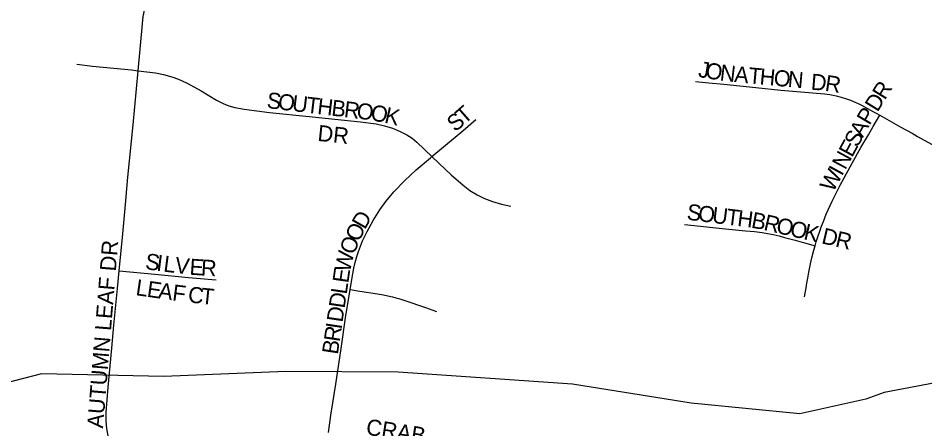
# Model space of a CAD drawing. Extents: x 1410790 to 1770854, y 448063 to 770588.
# Drawn here: x 1524802 to 1527623, y 628384 to 629663 of the extents above; entities that cross this region are included whole.
import ezdxf

# ---------------------------------------------------------------- set-up
doc = ezdxf.new("R2010")
doc.units = 0
for name, color, linetype in [('GM_X_City_Street', 7, 'Continuous'), ('GM_X_City_Street_Text', 7, 'Continuous'), ('GM_X_Minor_River', 7, 'Continuous')]:
    doc.layers.add(name, color=color, linetype=linetype)

msp = doc.modelspace()

# ---------------------------------------------------------------- linework, layer by layer
at = {"layer": 'GM_X_City_Street'}
for points in [[(1525175.7, 629499.1), (1525188.8, 629644.9), (1525191.3, 629668.1), (1525195.8, 629691.1), (1525200.8, 629707.3), (1525209.1, 629725.7), (1525220.6, 629746.1), (1525234.2, 629765.3), (1525247.6, 629780.4), (1525265.1, 629796.1), (1525281.5, 629807.9), (1525299.2, 629817.8), (1525300.9, 629818.5)], [(1524984.6, 629519.2), (1525033.3, 629512.8), (1525154.2, 629501.9), (1525175.7, 629499.1)], [(1525116.8, 628876.4), (1525127.9, 628990.8), (1525136.4, 629082.2), (1525143.6, 629167.3), (1525159.9, 629330.5), (1525175.7, 629499.1)], [(1525175.7, 629499.1), (1525228.9, 629492.2), (1525254.6, 629487.2), (1525279.8, 629480.1), (1525301.3, 629472.2), (1525328.1, 629459.8), (1525371.1, 629435.9), (1525418.9, 629407.3), (1525439.4, 629397), (1525457.7, 629389.9), (1525476.6, 629384.8), (1525505.7, 629379.7), (1525583.6, 629369), (1525707.4, 629356.4), (1525867.2, 629339.7), (1525915.9, 629333.1), (1525941.5, 629327.6), (1525966.5, 629319.8), (1525990.9, 629310.2), (1526011.4, 629299.8), (1526027.8, 629289), (1526042.9, 629276.4), (1526089.6, 629231.5)], [(1526909.2, 629465.3), (1526950.4, 629461.4), (1526998, 629456.9), (1527096.7, 629446.8), (1527174.6, 629438.9), (1527249.3, 629432), (1527310.4, 629426.9), (1527327.4, 629424.6), (1527337.8, 629422.9), (1527347, 629420.8), (1527362.4, 629416.6), (1527376.3, 629412.5), (1527391.2, 629407.1), (1527408.6, 629399.9), (1527417.3, 629396.1), (1527426.2, 629391.7), (1527463.3, 629370.9), (1527472, 629366.6), (1527482.7, 629360.6)], [(1527281.6, 628953.8), (1527285, 628965.7), (1527289, 628978.4), (1527297, 629002.1), (1527301.9, 629015.1), (1527307.4, 629029.9), (1527316.3, 629052.1), (1527334.5, 629093), (1527359.8, 629142.2), (1527397.1, 629211.2), (1527424.3, 629259.7), (1527447.2, 629299.2), (1527462.3, 629325.3), (1527482.7, 629360.6)], [(1527482.7, 629360.6), (1527511.6, 629344.2), (1527548.7, 629323.3), (1527583.1, 629304.5), (1527600, 629294.6), (1527666.8, 629258.2), (1527702.4, 629241), (1527714.1, 629235.3), (1527729.6, 629228), (1527747.1, 629220.4), (1527768.8, 629212.8)], [(1526089.6, 629231.5), (1526125.9, 629262), (1526186.3, 629312.5), (1526225.9, 629347.2)], [(1525835.4, 628817.4), (1525843.5, 628866.1), (1525846.9, 628884.3), (1525850.8, 628902.1), (1525855.6, 628920.7), (1525860.8, 628936.3), (1525866.8, 628953.2), (1525873.3, 628969.2), (1525880.2, 628983.5), (1525888, 628998), (1525906.5, 629032.3), (1525927, 629065.5), (1525945.9, 629091.9), (1525970.9, 629121.9), (1526004.6, 629157.3), (1526040.7, 629190.2), (1526084.8, 629227.4), (1526089.6, 629231.5)], [(1526089.6, 629231.5), (1526111.4, 629210.6), (1526149.5, 629174.6), (1526186.6, 629142.2), (1526207.5, 629126.5), (1526229.8, 629112.7), (1526253.2, 629101), (1526277.7, 629091.7), (1526306.1, 629083.7), (1526334.8, 629077.2)], [(1526874.8, 629020.6), (1526944.2, 629013.3), (1526992.6, 629008.2), (1527064.5, 629000.9), (1527093.1, 628998), (1527116.4, 628994.9), (1527133.6, 628992.1), (1527151.5, 628988.6), (1527170, 628984.5), (1527186.3, 628980.2), (1527219, 628971.5), (1527248.9, 628962.8), (1527281.6, 628953.8)], [(1527248.8, 628795), (1527253.6, 628822.8), (1527256, 628837.6), (1527258.6, 628852.8), (1527262.2, 628871.7), (1527267.4, 628897.3), (1527271.6, 628915.9), (1527277.9, 628940.7), (1527281.6, 628953.8)], [(1525116.4, 628290.3), (1525107.1, 628303.6), (1525097.1, 628321.2), (1525089.3, 628339.8), (1525082.3, 628362.2), (1525077.7, 628385.2), (1525075.6, 628408.6), (1525075.7, 628435.3), (1525082.2, 628514), (1525093.6, 628634.8), (1525100.1, 628706.7), (1525111.5, 628821), (1525116.8, 628876.4)], [(1525116.8, 628876.4), (1525226.9, 628865.2), (1525331.9, 628855.4), (1525418.1, 628847.8)], [(1525767.4, 628372.1), (1525776.4, 628433), (1525789.9, 628522.9), (1525806.6, 628634.2), (1525822, 628736.9), (1525829.1, 628779.7), (1525835.4, 628817.4)], [(1525835.4, 628817.4), (1525865.3, 628812.7), (1525920.3, 628804), (1525938.5, 628801), (1525951.8, 628798.3), (1525966.2, 628794.8), (1525976.8, 628792.3), (1525985.7, 628789.8), (1525992.2, 628787.7), (1526005.5, 628783.3), (1526069.4, 628761.9), (1526103.5, 628749.8)]]:
    msp.add_lwpolyline(points, dxfattribs=at)
at = {"layer": 'GM_X_Minor_River'}
msp.add_lwpolyline([(1527912, 628576.3), (1527495.9, 628497.2), (1527439.4, 628476.4), (1527234.2, 628430.8), (1526896.3, 628464.3), (1526526.9, 628522.6), (1525984.8, 628560.6), (1525634.4, 628562.3), (1525255.5, 628546.6), (1524875.1, 628555), (1524758.4, 628525.4), (1524601.9, 628408.6), (1524462.6, 628243.1), (1524344.8, 628157.5), (1523946.2, 628051.9), (1523895.9, 628043), (1523617.9, 627958.8), (1523395.2, 627833.4), (1523122.6, 627508.4)], dxfattribs=at)

# ---------------------------------------------------------------- texts
at = {"layer": 'GM_X_City_Street_Text'}
for s, rotation, p in [('J', 351.091, (1526916.2, 629479.7)), ('O', 351.091, (1526937.9, 629476.3)), ('N', 353.3447, (1526983.5, 629469.1)), ('A', 354.7615, (1527028.5, 629463.9)), ('T', 354.8212, (1527072.4, 629459.9)), ('H', 354.8125, (1527107.5, 629456.7)), ('O', 354.7907, (1527151.3, 629452.7)), ('N', 354.8064, (1527195.1, 629448.7)), ('D', 355.3834, (1527267.2, 629440.1)), ('R', 351.468, (1527310.2, 629436.7)), ('R', 58.3885, (1527498.7, 629405.6)), ('S', 353.3189, (1525573.7, 629382.9)), ('O', 353.3183, (1525608.7, 629378.8)), ('U', 353.3183, (1525652.4, 629373.7)), ('T', 353.3189, (1525696.1, 629368.6)), ('H', 353.3183, (1525731.1, 629364.5)), ('B', 353.3072, (1525774.8, 629359.4)), ('D', 58.4047, (1527475.7, 629368.1)), ('R', 353.3325, (1525814.1, 629354.8)), ('O', 353.3183, (1525853.4, 629350.2)), ('O', 350.0939, (1525896.4, 629345.1)), ('K', 347.016, (1525939.1, 629337.7)), ('T', 41.3424, (1526190.3, 629330.2)), ('P', 59.1791, (1527450.8, 629326.8)), ('S', 39.1548, (1526161.4, 629306.6)), ('DR', 353.994, (1525732, 629280.7)), ('A', 61.1863, (1527429.9, 629288.6)), ('S', 61.516, (1527413.1, 629257.8)), ('E', 61.5411, (1527396.4, 629226.8)), ('N', 61.5466, (1527375.4, 629188.1)), ('W', 61.5398, (1527337.6, 629118.5)), ('I', 61.5186, (1527364.9, 629168.8)), ('S', 352.9885, (1526880.6, 629035.3)), ('O', 352.9888, (1526915.6, 629031)), ('U', 352.9671, (1526959.2, 629025.6)), ('T', 352.9997, (1527002.9, 629020.3)), ('D', 60.3053, (1525880.7, 629002.3)), ('H', 352.9007, (1527037.8, 629016)), ('B', 349.5236, (1527080.7, 629010.6)), ('R', 347.0919, (1527119.1, 629003.6)), ('O', 346.9472, (1527157.7, 628994.7)), ('O', 64.921, (1525862.5, 628963.4)), ('O', 346.9472, (1527200.6, 628984.8)), ('K', 346.9472, (1527243.4, 628974.8)), ('D', 346.9443, (1527299.1, 628961.9)), ('O', 67.6609, (1525846.1, 628923.3)), ('R', 346.918, (1527342, 628952)), ('AUTUMN LEAF DR', 85.3528, (1525066.1, 628384.3)), ('S', 352.6852, (1525195.5, 628881.3)), ('I', 352.7068, (1525230.4, 628876.8)), ('W', 77.1383, (1525834, 628869.6)), ('L', 352.6852, (1525252.2, 628874)), ('V', 353.2488, (1525287.7, 628869.5)), ('E', 356.1278, (1525334.1, 628864.1)), ('R', 356.7966, (1525369.9, 628861.6)), ('E', 81.6651, (1525829.1, 628835.8)), ('L', 351.8583, (1525165.8, 628800.5)), ('E', 351.8851, (1525200.7, 628795.5)), ('A', 352.0727, (1525235.7, 628790.5)), ('F', 352.6094, (1525279.8, 628784.4)), ('C', 353.4768, (1525328.7, 628778.2)), ('T', 354.1731, (1525368.7, 628773.7)), ('L', 81.674, (1525824, 628801)), ('D', 81.6659, (1525817.6, 628757.5)), ('D', 81.6767, (1525811.2, 628713.9)), ('R', 81.6638, (1525802.3, 628653)), ('I', 81.697, (1525808.1, 628692.2)), ('B', 81.6758, (1525796.6, 628613.8)), ('CRAB', 351.0266, (1525882.1, 628366.5))]:
    msp.add_text(s, height=50, rotation=rotation, dxfattribs=at).set_placement(p)

doc.saveas('drawing.dxf')
